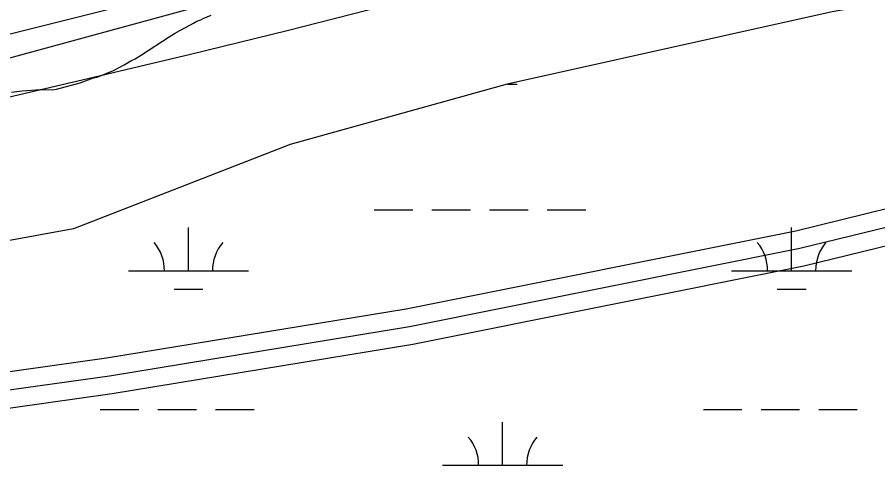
# Model space of a CAD drawing. Extents: x 3281947 to 3319794, y 715894 to 741249.
# Drawn here: x 3303376 to 3304092, y 727666 to 728043 of the extents above; entities that cross this region are included whole.
import ezdxf

# ---------------------------------------------------------------- set-up
doc = ezdxf.new("R2010")
doc.units = 0
for name, color, linetype in [('V-RIVR-EDGE', 7, 'Continuous'), ('V-ROAD-CNTR', 7, 'Continuous'), ('V-SITE-VEGE', 7, 'Continuous'), ('V-TOPO-MAJR', 7, 'Continuous'), ('V-TOPO-MINR', 7, 'Continuous'), ('V-WETL-SWMP', 7, 'Continuous')]:
    doc.layers.add(name, color=color, linetype=linetype)

msp = doc.modelspace()

# ---------------------------------------------------------------- linework, layer by layer
at = {"layer": 'V-RIVR-EDGE'}
msp.add_spline([(3301653.45, 727714.35), (3301683.68, 727711.74), (3301710.61, 727709.6), (3301722.63, 727709.57), (3301720.99, 727717.04), (3301721.41, 727719.53), (3301729.29, 727721.16), (3301733.02, 727721.15), (3301733.01, 727717.42), (3301734.25, 727715.35), (3301737.57, 727714.93), (3301747.1, 727715.73), (3301754.98, 727717.37), (3301764.94, 727719.83), (3301783.62, 727731.39), (3301793.16, 727737.17), (3301798.56, 727742.13), (3301810.18, 727745.83), (3301828.01, 727750.35), (3301854.55, 727752.77), (3301881.5, 727756.85), (3301926.69, 727762.54), (3301981.01, 727770.69), (3301997.59, 727771.07), (3302029.1, 727777.21), (3302060.61, 727780.44), (3302081.33, 727779.56), (3302119.46, 727777.4), (3302147.65, 727777.74), (3302187.03, 727780.96), (3302220.62, 727786.27), (3302248.8, 727786.61), (3302265.79, 727784.91), (3302280.3, 727783.63), (3302297.7, 727780.27), (3302314.27, 727778.16), (3302327.12, 727777.3), (3302349.09, 727778.49), (3302363.61, 727783.01), (3302380.61, 727787.11), (3302393.88, 727789.15), (3302410.46, 727791.6), (3302417.93, 727795.31), (3302432.87, 727802.32), (3302442.43, 727810.17), (3302456.54, 727817.6), (3302480.19, 727830.39), (3302498.46, 727840.29), (3302509.25, 727847.73), (3302517.55, 727852.68), (3302533.32, 727860.1), (3302551.99, 727867.1), (3302581.03, 727877.81), (3302610.07, 727889.34), (3302630.4, 727897.16), (3302660.28, 727909.94), (3302690.56, 727922.3), (3302701.76, 727923.51), (3302718.75, 727920.99), (3302742.78, 727918.85), (3302762.25, 727913.83), (3302778, 727912.13), (3302791.26, 727912.1), (3302814.89, 727913.7), (3302822.78, 727918.66), (3302849.75, 727931.02), (3302875.06, 727942.98), (3302898.71, 727954.11), (3302933.56, 727964.39), (3302954.29, 727966.83), (3302973.76, 727965.12), (3302991.17, 727965.49), (3303002.36, 727965.46), (3303010.66, 727966.69), (3303022.27, 727968.32), (3303024.76, 727972.04), (3303024.78, 727978.26), (3303028.93, 727980.73), (3303041.36, 727981.12), (3303048.42, 727983.59), (3303059.21, 727989.78), (3303070.82, 727990.99), (3303081.18, 727990.55), (3303094.01, 727985.55), (3303108.09, 727976.81), (3303118.42, 727965.18), (3303128.35, 727960.18), (3303140.37, 727958.08), (3303149.5, 727961.37), (3303158.62, 727964.66), (3303179.37, 727974.14), (3303198.46, 727985.29), (3303210.08, 727988.99), (3303222.1, 727989.79), (3303228.33, 727993.09), (3303237.88, 728002.18), (3303253.66, 728012.92), (3303261.14, 728022.44), (3303277.78, 728045.61), (3303289, 728058.43), (3303293.58, 728066.71), (3303293.59, 728071.27), (3303299.41, 728077.47), (3303308.96, 728085.32), (3303317.68, 728089.03), (3303328.45, 728088.17), (3303337.98, 728086.49), (3303344.63, 728094.76), (3303350.46, 728104.28), (3303359.18, 728109.65), (3303383.23, 728116.64), (3303397.75, 728118.67), (3303430.93, 728129.37), (3303442.54, 728130.58), (3303454.56, 728130.14), (3303460.78, 728130.95), (3303474.47, 728136.31), (3303501.86, 728150.33), (3303526.34, 728161.46), (3303538.37, 728163.09), (3303555.36, 728163.88), (3303564.48, 728164.68), (3303571.11, 728164.67), (3303588.52, 728162.97), (3303604.68, 728162.51), (3303620.43, 728163.3), (3303641.59, 728168.64), (3303658.17, 728171.91), (3303669.36, 728171.88), (3303681.8, 728171.03), (3303693.82, 728173.9), (3303707.93, 728178.84), (3303720.37, 728181.71), (3303731.56, 728182.51), (3303748.97, 728182.46), (3303763.49, 728186.16), (3303780.07, 728187.78), (3303804.13, 728193.52), (3303820.3, 728198.45), (3303838.97, 728205.04), (3303862.61, 728210.37), (3303887.9, 728214.87), (3303907.38, 728213.99), (3303922.3, 728213.54), (3303943.86, 728215.56), (3303957.54, 728215.94), (3303974.95, 728215.06), (3303996.91, 728212.94), (3304008.11, 728215.4), (3304023.45, 728217.85), (3304030.5, 728219.9), (3304048.74, 728220.27), (3304065.32, 728220.23), (3304092.28, 728229.7)], degree=3, dxfattribs=at)
at = {"layer": 'V-ROAD-CNTR'}
for points in [[(3304934.63, 728247.81), (3304849.33, 728167.86), (3304712.23, 728065.11), (3304623.93, 727994.75), (3304523.29, 727935.12), (3304456.68, 727915.58), (3304319.84, 727895.97), (3304161.32, 727898.25), (3304024.2, 727864.66), (3303699.87, 727799.71), (3303450.58, 727758.79), (3303285.25, 727735.54)], [(3304944.55, 728236.56), (3304858.98, 728156.35), (3304721.41, 728053.24), (3304632.46, 727982.38), (3304529.32, 727921.26), (3304459.87, 727900.88), (3304320.8, 727880.95), (3304163.02, 727883.22), (3304027.46, 727850.01), (3303702.56, 727784.95), (3303452.84, 727743.96), (3303287.75, 727720.74)], [(3304438.61, 727882.68), (3304321.76, 727865.94), (3304164.73, 727868.2), (3304030.72, 727835.37), (3303705.25, 727770.19), (3303455.1, 727729.13), (3303290.25, 727705.94), (3303106.68, 727669.71), (3302920.21, 727637.96), (3302849.38, 727615.46), (3302715.94, 727514.18), (3302484.63, 727465.6), (3302360.93, 727417.79), (3302324.11, 727318.18), (3302185.31, 726771.75), (3302145.07, 726494.8)]]:
    msp.add_lwpolyline(points, dxfattribs=at)
at = {"layer": 'V-SITE-VEGE'}
msp.add_lwpolyline([(3303371.38, 727980.2), (3303380.23, 727981.33), (3303395.5, 727982.4), (3303405.14, 727982.11), (3303408.96, 727982.68), (3303428.69, 727987.92), (3303439.77, 727992.04), (3303442.59, 727992.82), (3303456.3, 727998.32), (3303465.18, 728003.06), (3303470.63, 728006.22), (3303474.26, 728008), (3303479.71, 728011.17), (3303502.54, 728026.22), (3303506.98, 728028.99), (3303511.62, 728031.56), (3303520.5, 728036.1), (3303522.73, 728037.69), (3303525.75, 728039.27), (3303528.98, 728040.44), (3303530.79, 728041.43), (3303537.45, 728044.38)], dxfattribs=at)
at = {"layer": 'V-TOPO-MAJR'}
msp.add_lwpolyline([(3303305.68, 727961.42), (3303439.71, 727992.67), (3303520.35, 728011.86), (3303600.87, 728031.54), (3303681.21, 728051.96), (3303761.43, 728072.86), (3304116.54, 728167.12), (3304183.26, 728185.4), (3304249.78, 728204.38), (3304316, 728224.4), (3304382, 728245.12), (3304442.43, 728264.62), (3304477.99, 728276.36), (3304513.43, 728288.42), (3304548.71, 728300.96), (3304583.87, 728313.82), (3305112.25, 728511.22)], dxfattribs=at)
at = {"layer": 'V-TOPO-MINR'}
for points in [[(3303331.17, 728019.03), (3303457.85, 728050.64), (3303550.78, 728074.15), (3303643.59, 728098.07), (3303736.25, 728122.61), (3303828.79, 728147.57), (3304471.05, 728323.03), (3304485.2, 728327.05), (3304499.28, 728331.26), (3304513.28, 728335.75), (3304527.23, 728340.43), (3304688.24, 728396.26), (3304782.41, 728429.63), (3304876.27, 728463.85), (3304969.65, 728499.33)], [(3303275.06, 727983.01), (3304462.34, 728306.83), (3304482.92, 728312.67), (3304503.42, 728318.78), (3304523.78, 728325.3), (3304544.06, 728332.1), (3304844.26, 728436.1), (3304949.48, 728473.28)]]:
    msp.add_lwpolyline(points, dxfattribs=at)
at = {"layer": 'V-WETL-SWMP'}
for p, q in [((3303784.39, 727986.98), (3303792.11, 727986.98)), ((3303673.26, 727882.34), (3303705.26, 727882.34)), ((3303721.26, 727882.34), (3303753.26, 727882.34)), ((3303769.26, 727882.34), (3303801.26, 727882.34)), ((3303817.26, 727882.34), (3303849.26, 727882.34)), ((3303518.67, 727831.6), (3303518.67, 727867.6)), ((3304020.58, 727831.6), (3304020.58, 727867.6)), ((3303468.67, 727831.6), (3303568.67, 727831.6)), ((3303970.58, 727831.6), (3304070.58, 727831.6)), ((3303506.67, 727816.17), (3303530.67, 727816.17)), ((3304008.58, 727816.17), (3304032.58, 727816.17)), ((3303445.26, 727716.17), (3303477.26, 727716.17)), ((3303493.26, 727716.17), (3303525.26, 727716.17)), ((3303541.26, 727716.17), (3303573.26, 727716.17)), ((3303947.17, 727716.17), (3303979.17, 727716.17)), ((3303995.17, 727716.17), (3304027.17, 727716.17)), ((3304043.17, 727716.17), (3304075.17, 727716.17)), ((3303780.11, 727669.74), (3303780.11, 727705.74)), ((3303730.11, 727669.74), (3303830.11, 727669.74))]:
    msp.add_line(p, q, dxfattribs=at)
msp.add_lwpolyline([(3304896.09, 728277.68), (3304866.03, 728267.65), (3304755.8, 728217.51), (3304605.49, 728147.31), (3304284.83, 728087.14), (3304054.36, 728047.02), (3303783.8, 727986.85), (3303603.43, 727936.71), (3303423.06, 727866.51), (3303202.6, 727826.39)], dxfattribs=at)
for centre, start, end in [((3303463.43, 727832.07), 359.22818, 40.77184), ((3303573.91, 727832.07), 139.22818, 180.77184), ((3303965.34, 727832.07), 359.22818, 40.77184), ((3304075.82, 727832.07), 139.22818, 180.77184), ((3303724.86, 727670.21), 359.22818, 40.77184), ((3303835.35, 727670.21), 139.22818, 180.77184)]:
    msp.add_arc(centre, 35.25, start, end, dxfattribs=at)

doc.saveas('drawing.dxf')
